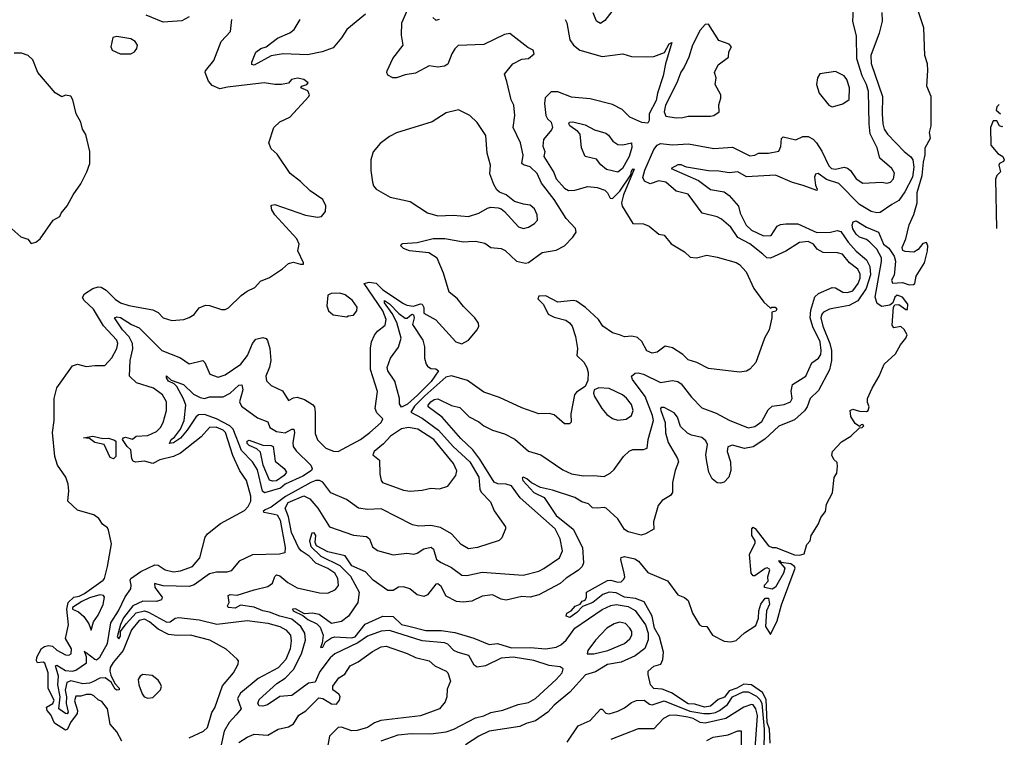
# Model space of a CAD drawing. Extents: x 1245515 to 1420776, y 606314 to 671314.
# Tile 339 of 385: x 1411808 to 1417549, y 610498 to 614683. Entities that reach past the tile are written whole.
import ezdxf

# ---------------------------------------------------------------- set-up
doc = ezdxf.new("R2010")
doc.units = 0

msp = doc.modelspace()

# ---------------------------------------------------------------- linework, layer by layer
at = {"layer": '0CON10XD'}
for points in [[(1414647.7, 614322.3), (1414634, 614365), (1414684.1, 614425.9), (1414735, 614453.3), (1414775, 614457.5), (1414806.7, 614485), (1414802.5, 614505), (1414770, 614520), (1414665, 614602.9), (1414635, 614596.9), (1414515, 614538.8), (1414365, 614532), (1414345, 614514), (1414326.9, 614485), (1414305, 614423.8), (1414285, 614412), (1414245, 614405.7), (1414195, 614414.3), (1414115, 614370.4), (1414055, 614362.5), (1414005, 614344.4), (1413984.4, 614344.4), (1413955, 614358.8), (1413948, 614375), (1413950.8, 614385), (1413983, 614456.9), (1414043.3, 614535), (1414033.8, 614593.8), (1414036.2, 614665), (1414085.4, 614775)], [(1416115.5, 613904.5), (1416175, 613904.5), (1416234.5, 613915.5), (1416246.5, 613943.5), (1416249.6, 613990.4), (1416260.4, 613999.6), (1416333.4, 613983.4), (1416375, 614002.5), (1416405, 614002.3), (1416435, 613986.2), (1416454.6, 613965), (1416485.6, 613915.6), (1416525, 613831.2), (1416541.1, 613815), (1416565, 613812.1), (1416615, 613823.1), (1416635, 613817.5), (1416652.9, 613802.9), (1416685, 613754.3), (1416725, 613730.8), (1416835, 613736.2), (1416865, 613730), (1416885, 613735.8), (1416902.9, 613755), (1416908.8, 613788.8), (1416893.8, 613815), (1416824, 613875), (1416808.1, 613935), (1416766.8, 614016.8), (1416760.2, 614075), (1416757, 614265), (1416746.2, 614305), (1416720.4, 614355), (1416688.3, 614455), (1416688, 614588), (1416666.2, 614675), (1416669.3, 614745)], [(1412403.1, 610475), (1412375, 610531.2), (1412335.8, 610575.8), (1412319.2, 610665), (1412287.6, 610707.6), (1412265, 610716), (1412240.4, 610740.5), (1412225, 610747.1), (1412195, 610748.8), (1412165, 610738.5), (1412135, 610739.2), (1412128, 610712), (1412145.7, 610655.7), (1412143.3, 610636.7), (1412103.2, 610585), (1412085.9, 610545), (1412075, 610540), (1412010.4, 610580.4), (1411988.6, 610628.6), (1411968.2, 610655), (1411964.5, 610675), (1412001.6, 610695), (1412008, 610715), (1411973, 610783), (1411972.9, 610875), (1411955, 610930.6), (1411945, 610935.8), (1411912, 610932), (1411904.8, 610944.8), (1411908.1, 610965), (1411935, 611016.6), (1411951.8, 611028.2), (1411975, 611033), (1411999.4, 611029.4), (1412025, 611007.3), (1412075, 610979.5), (1412095, 610977.8), (1412106.9, 610985), (1412110, 611015), (1412075.6, 611075), (1412092.8, 611155), (1412083.3, 611245), (1412090, 611285), (1412123.7, 611316.3), (1412155, 611320.9), (1412185, 611337.4), (1412294, 611415), (1412302.5, 611425), (1412319.4, 611495), (1412343.6, 611626.4), (1412326.4, 611706.4), (1412319.3, 611719.3), (1412290.7, 611740.7), (1412270, 611775), (1412240, 611795), (1412218.3, 611801.7), (1412145, 611823.3), (1412087.5, 611875), (1412093.9, 611936.1), (1412090, 611975), (1412076.7, 612015), (1412028.6, 612085), (1412011.9, 612135), (1411999.6, 612275), (1412009.2, 612345), (1412008, 612475), (1412023.7, 612536.3), (1412115.9, 612664.1), (1412145, 612673.8), (1412195, 612660), (1412245, 612667.5), (1412305, 612666.7), (1412345, 612712), (1412374, 612765), (1412379.7, 612795), (1412373.9, 612815), (1412297.3, 612897.3), (1412237.5, 612995), (1412183.5, 613045), (1412173.1, 613063.1), (1412185.4, 613085), (1412234.1, 613115.9), (1412265, 613126.2), (1412282.9, 613122.9), (1412312.2, 613105), (1412365, 613052.5), (1412395, 613032.4), (1412445, 613015.9), (1412585, 612991.2), (1412614.2, 612975), (1412645, 612944.3), (1412695, 612929.4), (1412764.4, 612935.6), (1412795, 612945.8), (1412825, 612963.8), (1412855, 613003.3), (1412891.7, 613018.3), (1412915, 613016.7), (1412985, 612992.5), (1413005, 612992.9), (1413025, 613001.9), (1413099.2, 613075), (1413135, 613100.8), (1413178.3, 613121.7), (1413211.1, 613158.9), (1413265, 613179.4), (1413340.3, 613229.7), (1413375, 613261.2), (1413405, 613268.8), (1413445, 613256.7), (1413461.7, 613258.3), (1413463.3, 613265), (1413430, 613335), (1413436.7, 613375), (1413424.5, 613405), (1413295.8, 613545), (1413278, 613575), (1413274, 613595), (1413278.3, 613601.7), (1413295, 613605.8), (1413473.7, 613543.7), (1413545, 613530.8), (1413566.7, 613535), (1413591.2, 613565), (1413592.3, 613597.7), (1413575.6, 613635), (1413501.4, 613685), (1413445, 613740), (1413385, 613786.2), (1413309.3, 613899.3), (1413275, 613930), (1413260, 613965), (1413290, 614055), (1413325, 614087.5), (1413382.5, 614115), (1413493.8, 614235), (1413498, 614245), (1413487.6, 614267.6), (1413446.7, 614285), (1413452.5, 614295), (1413482.5, 614305), (1413490, 614315), (1413465, 614334.3), (1413427.9, 614342.1), (1413393.3, 614335), (1413375, 614312.5), (1413335, 614306), (1413295, 614304.5), (1413234, 614314), (1413019.6, 614290.5), (1412975, 614279.5), (1412929.8, 614299.8), (1412909.1, 614325), (1412888.9, 614375), (1412890.6, 614385), (1412939.5, 614445), (1412982.9, 614555), (1413037.5, 614615), (1413044, 614685)], [(1412795, 614700), (1412753, 614677), (1412645, 614668.2), (1412545, 614709.8)], [(1413824.6, 614715), (1413714.8, 614625.2), (1413685, 614577.8), (1413635, 614518.8), (1413571.2, 614495), (1413485, 614478.8), (1413345, 614483.4), (1413275, 614473.1), (1413175, 614417.1), (1413162.2, 614422.2), (1413161.4, 614435), (1413185, 614494.2), (1413214.1, 614515.9), (1413245, 614525.5), (1413310.6, 614575), (1413383.5, 614606.5), (1413407.5, 614625), (1413444.1, 614685)], [(1414987.5, 614685), (1414997.5, 614665), (1415016.2, 614565), (1415036.4, 614535), (1415074.4, 614505), (1415205, 614468.8), (1415325, 614483.5), (1415375, 614468.1), (1415463.6, 614466.4), (1415505, 614468), (1415568.3, 614491.7), (1415595, 614542.5), (1415610, 614550), (1415573.1, 614425), (1415560, 614355), (1415526.3, 614255), (1415519, 614211), (1415478.5, 614135), (1415477.5, 614095), (1415471.2, 614078.8), (1415435, 614083.1), (1415364.7, 614114.7), (1415320.1, 614160.1), (1415265, 614189.3), (1415135, 614221.5), (1415025, 614230.9), (1414945, 614262.5), (1414907, 614263), (1414872.1, 614227.9), (1414868, 614195), (1414875.4, 614125), (1414885.4, 614105), (1414906, 614085), (1414914.6, 614055), (1414909.1, 614040.9), (1414862.1, 613985), (1414858.9, 613945), (1414865, 613930.8), (1414870.3, 613915), (1414864.7, 613885), (1414922.2, 613792.3), (1414935, 613754.4), (1414985, 613701.1), (1415007.6, 613687.6), (1415045, 613688.4), (1415120.4, 613709.6), (1415175, 613704.7), (1415219.1, 613689.1), (1415235, 613674.4), (1415251.8, 613641.7), (1415265, 613640.4), (1415307.7, 613682.3), (1415370.8, 613779.2), (1415375, 613800), (1415385, 613814), (1415391.7, 613811.7), (1415329, 613661), (1415316.4, 613615), (1415320, 613595), (1415383.8, 613495), (1415445, 613492.5), (1415478.6, 613478.6), (1415535, 613432.5), (1415565, 613427.5), (1415606, 613376), (1415685, 613328.8), (1415718, 613298), (1415755, 613294.2), (1415815, 613310), (1415875, 613298.1), (1415985, 613266.7), (1416005.8, 613255), (1416043.6, 613213.6), (1416089.4, 613115), (1416146.7, 613035), (1416185, 613000), (1416193, 613007), (1416213, 613007), (1416222.5, 612995), (1416217, 612983), (1416193, 612977), (1416193.3, 612945), (1416178.6, 612875), (1416150.6, 612825), (1416099.4, 612685), (1416065, 612645.6), (1416045, 612634.5), (1416005, 612627.8), (1415825, 612649.4), (1415756.2, 612685), (1415705, 612700), (1415675, 612730), (1415615, 612770), (1415570.9, 612779.1), (1415525, 612744.2), (1415495, 612738.1), (1415465, 612752.5), (1415436.3, 612806.3), (1415410, 612830), (1415378, 612838), (1415335, 612833.6), (1415305.2, 612845.2), (1415265, 612857.5), (1415208.5, 612895), (1415182.7, 612935), (1415106.9, 613005), (1415055, 613042.7), (1415035, 613046.1), (1414945, 613036.2), (1414876.4, 613073.6), (1414835, 613070.5), (1414830, 613055), (1414862.1, 613022.1), (1414888.5, 612965), (1414925, 612947.5), (1414991.7, 612931.7), (1415014.6, 612915), (1415028.9, 612895), (1415049.1, 612835), (1415059.4, 612765), (1415057.1, 612725), (1415096.5, 612686.5), (1415115.2, 612655.2), (1415121.8, 612625), (1415120, 612580), (1415105.9, 612544.1), (1415055, 612511.2), (1415042, 612495), (1415020.8, 612385), (1415023, 612337), (1415013.6, 612326.4), (1414985, 612326.7), (1414925, 612378.8), (1414895, 612385.8), (1414835, 612385.6), (1414735, 612420.6), (1414605, 612480.6), (1414515, 612511.1), (1414419.6, 612579.6), (1414325, 612606.9), (1414292.3, 612597.7), (1414170.9, 612489.1), (1414109.6, 612430.4), (1414088.9, 612395), (1414155, 612359.5), (1414249.4, 612289.4), (1414335.5, 612195), (1414433, 612105), (1414485.6, 612015), (1414490.3, 611945), (1414498, 611928), (1414552.4, 611872.4), (1414575, 611818.8), (1414640, 611725), (1414641.2, 611715), (1414619.2, 611660.8), (1414604, 611646), (1414476.7, 611605), (1414425, 611598.2), (1414382.8, 611622.8), (1414325, 611685.5), (1414261.2, 611721.2), (1414205, 611732.7), (1414135, 611730.4), (1414097.4, 611737.4), (1413915, 611831.3), (1413835, 611826.2), (1413783.7, 611833.7), (1413714, 611885), (1413622.9, 611925), (1413576.3, 611986.3), (1413555, 611996.2), (1413535, 611995.9), (1413504.9, 611985.1), (1413356.7, 611903.3), (1413275, 611840.4), (1413238.8, 611825), (1413227.9, 611815), (1413230.6, 611810.6), (1413275, 611803.8)], [(1416835.8, 614725.8), (1416837.1, 614675), (1416818.5, 614605), (1416770.4, 614475), (1416772.6, 614427.4), (1416839.1, 614235), (1416836.2, 614135), (1416840.3, 614075), (1416849.1, 614045), (1416868.7, 614015), (1416965, 613915.3), (1417005, 613884.2), (1417015.4, 613865), (1417022.5, 613822.5), (1417014.6, 613765), (1416970, 613680), (1416935, 613628), (1416892.7, 613605), (1416825, 613559.7), (1416805, 613556.8), (1416772.2, 613565), (1416705.1, 613605.1), (1416585, 613727.6), (1416511.8, 613751.8), (1416464.5, 613785.5), (1416448, 613782), (1416441.5, 613765), (1416447.7, 613717.7), (1416458, 613695), (1416455, 613687.5), (1416377, 613717), (1416313.1, 613733.1), (1416215, 613775.9), (1416045, 613767.5), (1415995, 613795.3), (1415945, 613789.2), (1415885, 613800.6), (1415825, 613801.6), (1415695, 613822.7), (1415665, 613836.3), (1415645, 613837.3), (1415607.5, 613815), (1415765, 613746), (1415835, 613693.2), (1415915, 613678.4), (1415945, 613658.5), (1415999.6, 613595), (1416009.4, 613555), (1416043.6, 613485), (1416075, 613456.2), (1416145, 613421.8), (1416188.8, 613425), (1416225, 613480), (1416245, 613489.2), (1416275, 613492.5), (1416345, 613493), (1416455, 613442.7), (1416535, 613444.4), (1416575, 613453.8), (1416595, 613447.5), (1416638.8, 613385), (1416685, 613332.9), (1416745, 613282.6), (1416764.5, 613244.4), (1416769, 613195), (1416744.3, 613115.7), (1416695.7, 613044.3), (1416645, 613017.1), (1416558.7, 613001.3), (1416529.4, 612995), (1416495, 612977.2), (1416484.8, 612965), (1416480, 612945), (1416490.7, 612895), (1416531.4, 612795), (1416541, 612755), (1416541.2, 612695), (1416528.9, 612641.1), (1416465, 612521.6), (1416416.7, 612475), (1416399.3, 612425), (1416385, 612402.2), (1416325, 612348.8), (1416235, 612313.1), (1416152.7, 612237.3), (1416085, 612193), (1416035, 612183.4), (1415965, 612201.2), (1415937.8, 612192.2), (1415932.2, 612165), (1415951.6, 612105), (1415955.2, 612055), (1415941.9, 612015), (1415915, 611985.8), (1415895, 611979.5), (1415875, 611981.8), (1415845.8, 612005), (1415826.1, 612045), (1415813.7, 612105), (1415809.5, 612145), (1415817.5, 612205), (1415808.1, 612228.1), (1415785, 612246.4), (1415725, 612260.7), (1415702.1, 612272), (1415661.5, 612311.5), (1415643.3, 612365), (1415625, 612390.8), (1415565, 612420.9), (1415548.8, 612421.2), (1415543.9, 612416.1), (1415546.4, 612405), (1415572.4, 612335), (1415574.4, 612274.4), (1415588.2, 612218.2), (1415643.8, 612125), (1415648.9, 612105), (1415630, 612055), (1415614.5, 611985), (1415614.4, 611925.6), (1415601.7, 611908.3), (1415555, 611880), (1415530.3, 611849.7), (1415504, 611755), (1415505, 611712.5), (1415457.5, 611685), (1415432.2, 611677.8), (1415355, 611696.5), (1415335, 611710.6), (1415295, 611772.9), (1415227.8, 611835), (1415215, 611839.1), (1415175, 611833.8), (1415147.2, 611837.2), (1415125, 611859.1), (1415085, 611870.8), (1415045, 611897.2), (1414915, 611940.3), (1414844.7, 611954.7), (1414792.9, 611982.9), (1414765, 612006.2), (1414745, 612015.5), (1414738, 612012), (1414742.5, 611995), (1414805, 611925.4), (1414866.2, 611896.2), (1414935, 611790.9), (1415035, 611712.3), (1415088.6, 611605), (1415095.4, 611515), (1415087.1, 611495), (1415067.1, 611472.8), (1414995, 611426.7), (1414959.6, 611395), (1414835, 611328.5), (1414785, 611315.5), (1414735, 611319.6), (1414645, 611297.7), (1414614.5, 611304.5), (1414565, 611329.8), (1414505, 611321.1), (1414445, 611293.2), (1414393.1, 611286.9), (1414355, 611291.3), (1414295, 611321.4), (1414265, 611376.9), (1414245, 611393.5), (1414235, 611390.6), (1414185, 611330), (1414165, 611320), (1414125, 611329.2), (1414083.6, 611363.6), (1414044.8, 611375.2), (1414016.3, 611373.7), (1413984.6, 611354.6), (1413955, 611354.6), (1413868.5, 611415), (1413825, 611462.5), (1413745, 611498.9), (1413705, 611557.3), (1413605, 611580.7), (1413538.1, 611615), (1413530.8, 611635), (1413535.2, 611675), (1413525, 611690), (1413511.7, 611688.3), (1413497.1, 611645), (1413505, 611610.8), (1413563.3, 611555), (1413675, 611500.8), (1413737.3, 611437.3), (1413786.8, 611345), (1413780.4, 611285), (1413724.5, 611205), (1413685, 611172.9), (1413625, 611161.8), (1413554.2, 611215), (1413515, 611221.5), (1413468.1, 611218.1), (1413415, 611247.9), (1413399.2, 611245), (1413402.5, 611235), (1413458.7, 611208.7), (1413487.8, 611185), (1413539.4, 611159.4), (1413560, 611140), (1413578, 611095), (1413572.3, 611047.7), (1413562, 611022), (1413575, 611024.6), (1413590, 611055), (1413625, 611079.2), (1413645, 611083.5), (1413745, 611079.4), (1413763.3, 611085), (1413822.3, 611157.7), (1413926.1, 611203.9), (1413985, 611202.4), (1414035, 611157.2), (1414077.2, 611147.2), (1414175, 611120.3), (1414265, 611120.4), (1414345, 611110.2), (1414456.2, 611076.2), (1414545, 611039.6), (1414594.8, 611045.2), (1414675, 611020.2), (1414785, 611021.7), (1414876.2, 611013.8), (1414935, 611024.8), (1414963, 611037), (1414994.7, 611065), (1415045, 611135.8), (1415205, 611242.9), (1415255, 611267.7), (1415285, 611272), (1415355, 611261.5), (1415397.2, 611237.2), (1415457.7, 611155), (1415472.2, 611105), (1415473.3, 611066.7), (1415453.7, 611016.3), (1415396.2, 610973.9), (1415315, 610936.5), (1415235, 610922.8), (1415165, 610879.6), (1415106.8, 610863.2), (1415015, 610761.5), (1414925, 610685.4), (1414887.3, 610645), (1414815, 610594.1), (1414761.3, 610578.7), (1414725, 610560.8), (1414545.8, 610535), (1414484.7, 610505.3), (1414406.7, 610455)], [(1414216.7, 614695), (1414235, 614680), (1414255, 614686.7)], [(1416183.3, 610463.3), (1416180.5, 610545), (1416167.2, 610585), (1416159.6, 610719.6), (1416139.5, 610759.5), (1416074.9, 610804.9), (1416030.9, 610809.1), (1415988.6, 610785), (1415945, 610769.2), (1415916.9, 610733.1), (1415881.4, 610718.6), (1415835, 610679.8), (1415800, 610675), (1415745, 610691), (1415705, 610693.8), (1415608.3, 610758.3), (1415555, 610779.4), (1415505, 610782.9), (1415486.7, 610805), (1415472.5, 610865), (1415473.3, 610885), (1415505, 610913.8), (1415545.8, 610924.2), (1415558.8, 610951.2), (1415561.6, 610995), (1415537.6, 611085), (1415509.2, 611135), (1415495.6, 611205.6), (1415448.4, 611288.4), (1415397.9, 611307.9), (1415335, 611314.8), (1415285, 611341.2), (1415245, 611344.8), (1415208, 611331.9), (1415148.9, 611285), (1415088.6, 611261.4), (1415056.7, 611226.7), (1415015, 611197.8), (1414993.8, 611205), (1414998, 611222), (1415022.5, 611235), (1415047.5, 611262.5), (1415076, 611274), (1415087.5, 611292.5), (1415105, 611297.5), (1415112.5, 611315), (1415112.5, 611345), (1415235, 611412.5), (1415255, 611415.6), (1415295, 611402.5), (1415315, 611406), (1415330.3, 611419.7), (1415335.8, 611435), (1415332.9, 611455), (1415312.5, 611535), (1415315, 611547.5), (1415335, 611552.5), (1415395, 611538.6), (1415415.7, 611525), (1415470.4, 611460.4), (1415585, 611411.6), (1415645, 611329.1), (1415685, 611312.8), (1415705.6, 611295.6), (1415731.4, 611221.4), (1415770.8, 611155), (1415785, 611146.2), (1415815, 611143.8), (1415848, 611095), (1415915, 611059.6), (1415955, 611054.3), (1415986.2, 611063.8), (1416035, 611107.1), (1416099.3, 611150.7), (1416116.7, 611193.3), (1416117.5, 611235), (1416130, 611275), (1416155, 611310), (1416175, 611310), (1416180, 611275), (1416162.5, 611235), (1416156.7, 611145), (1416185, 611097.5), (1416225, 611177.5), (1416250, 611270), (1416329.2, 611485), (1416325.4, 611495), (1416305, 611509.7), (1416248.3, 611518.3), (1416246.2, 611525), (1416233.3, 611526.7), (1416269.2, 611485), (1416261.2, 611455), (1416215, 611373.3), (1416195, 611362.5), (1416151.7, 611371.7), (1416150, 611385), (1416171.7, 611408.3), (1416170, 611435), (1416182.5, 611475), (1416179.3, 611479.3), (1416166, 611486), (1416155, 611483.3), (1416095, 611440), (1416085, 611440), (1416073.8, 611455), (1416064, 611565), (1416096.7, 611633.3), (1416096, 611645), (1416076, 611675), (1416077.5, 611715), (1416085, 611724), (1416097, 611717), (1416175, 611614.6), (1416195, 611605.8), (1416217.5, 611605), (1416325, 611562), (1416355, 611559.8), (1416382.4, 611567.6), (1416398.2, 611621.8), (1416416.5, 611645), (1416423.8, 611676.2), (1416465, 611742.9), (1416479.6, 611780.4), (1416505.7, 611815), (1416512.3, 611857.7), (1416547.8, 611925), (1416556.7, 612013.3), (1416571.7, 612038.3), (1416577.3, 612077.3), (1416575, 612100), (1416555, 612117.5), (1416544.3, 612144.3), (1416547.5, 612165), (1416598.9, 612221.1), (1416655, 612254), (1416705, 612303.8), (1416721.2, 612305), (1416729.1, 612315), (1416725, 612322.2), (1416715, 612321.1), (1416705, 612310), (1416679.1, 612329.1), (1416655, 612370), (1416651.2, 612405), (1416665, 612412), (1416705, 612401.1), (1416745, 612398.8), (1416755, 612403.3), (1416761.2, 612425), (1416751.7, 612451.7), (1416752, 612475), (1416778, 612535), (1416819.2, 612605), (1416848, 612675), (1416914.3, 612735), (1416943.4, 612786.6), (1416975.8, 612825), (1416982, 612845), (1416965, 612876.7), (1416945, 612893.3), (1416905, 612886.7), (1416895, 612902.5), (1416902.6, 613007.4), (1416910.6, 613019.4), (1416935, 613023.1), (1416975, 612992.5), (1416985, 612992.5), (1416986.7, 613025), (1416955.6, 613065), (1416925, 613076.2), (1416911.1, 613065), (1416898.9, 613031.1), (1416882, 613018), (1416835, 613010), (1416808.3, 613028.3), (1416795.8, 613065), (1416833.2, 613273.2), (1416832.5, 613295), (1416806.7, 613345), (1416765, 613386.7), (1416745, 613401.5), (1416705, 613414.2), (1416685, 613432), (1416665, 613463.3), (1416661.2, 613485), (1416667.5, 613505), (1416685, 613510), (1416745, 613473.3), (1416815.7, 613445), (1416845.5, 613375), (1416875, 613351.1), (1416906.9, 613305), (1416914.6, 613274.6), (1416909.5, 613210.5), (1416907.2, 613192.8), (1416891.6, 613165), (1416897.6, 613147.6), (1416955, 613150.3), (1416995, 613137.1), (1417020.4, 613139.5), (1417026.7, 613145), (1417035, 613187.5), (1417083.3, 613265), (1417100.8, 613335), (1417103.1, 613365), (1417095, 613384.2), (1417075, 613377.1), (1417046.9, 613343.1), (1417021.7, 613328.3), (1416971.2, 613331.2), (1416958, 613338), (1416953.1, 613355), (1416975.6, 613405), (1416993.6, 613486.4), (1417022.1, 613547.9), (1417041.6, 613615), (1417041.7, 613675), (1417069.3, 613775), (1417077.3, 613852.7), (1417088.4, 613895), (1417087.4, 613935), (1417118.5, 613991.5), (1417113.4, 614025), (1417122, 614065), (1417122.4, 614235), (1417098.1, 614295), (1417103.8, 614386.2), (1417100.9, 614425), (1417085.5, 614475), (1417080, 614635), (1417046.3, 614735)], [(1415259.6, 614730.4), (1415220.7, 614679.3), (1415195, 614660), (1415171.1, 614675), (1415152.6, 614722.6)], [(1415635, 614110.5), (1415675, 614113.3), (1415705, 614121.5), (1415835, 614120.8), (1415856.2, 614125), (1415886.7, 614145), (1415884.1, 614185.9), (1415896.7, 614225), (1415896.7, 614245), (1415863.8, 614305), (1415868, 614345), (1415858.8, 614375), (1415880.4, 614419.5), (1415940, 614465), (1415942.5, 614495), (1415957.5, 614525), (1415945, 614540), (1415885, 614562.5), (1415825, 614657.5), (1415805, 614655.8), (1415775, 614621.1), (1415731, 614535), (1415709.3, 614465), (1415683.1, 614406.9), (1415663, 614377), (1415639.8, 614315), (1415573.8, 614185), (1415565.3, 614145), (1415575, 614120.6), (1415635, 614110.5)], [(1412455, 614483.1), (1412476.7, 614495), (1412490, 614515), (1412493.8, 614535), (1412481.2, 614555), (1412455, 614571.4), (1412375, 614584.3), (1412350, 614580), (1412339.2, 614525), (1412346.2, 614505), (1412394.5, 614484.5), (1412455, 614483.1)], [(1411745, 613480), (1411815, 613417.5), (1411855, 613402.5), (1411875, 613377.5), (1411902.5, 613385), (1411926.2, 613405), (1412002.5, 613515), (1412042.5, 613535), (1412050, 613555), (1412085, 613597.5), (1412118.8, 613661.2), (1412163.6, 613726.4), (1412200, 613795), (1412216.7, 613845), (1412216.4, 613913.6), (1412193.9, 614013.9), (1412173.8, 614045), (1412163.3, 614085), (1412137.5, 614135), (1412117.5, 614215), (1412106.4, 614236.4), (1412075, 614242.5), (1412053.6, 614233.6), (1412015, 614257.5), (1411913.3, 614375), (1411885, 614450), (1411857.5, 614475), (1411817.7, 614487.7), (1411775, 614488.8)], [(1416545, 614175.7), (1416575, 614182.9), (1416607.8, 614192.2), (1416645, 614217.5), (1416646.9, 614285), (1416631.1, 614335), (1416615, 614355.6), (1416565, 614381.9), (1416473.3, 614366.7), (1416460, 614345), (1416453.8, 614305), (1416470, 614255), (1416526, 614185), (1416545, 614175.7)], [(1412795, 610494.8), (1412879.4, 610535), (1412903.5, 610555), (1412927.5, 610642.5), (1412945, 610670), (1412990.8, 610799.2), (1413053.8, 610875), (1413081.2, 610925), (1413083.6, 610943.6), (1413076.7, 610955), (1413011.7, 611011.7), (1412916.2, 611065), (1412804.3, 611094.3), (1412725, 611091.6), (1412675, 611098.7), (1412615, 611128.3), (1412565, 611171.3), (1412535, 611187.5), (1412505, 611178.6), (1412460.2, 611125), (1412411.3, 611005), (1412352.3, 610935), (1412336.1, 610905), (1412333.4, 610885), (1412340, 610860), (1412362.1, 610812.1), (1412388, 610785), (1412387.9, 610775), (1412375, 610772.8), (1412365, 610778.8), (1412340.4, 610820.4), (1412305.9, 610845.9), (1412275, 610843.9), (1412235, 610821.5), (1412215, 610813.3), (1412175, 610810.6), (1412105, 610828.4), (1412082.6, 610817.5), (1412073.5, 610773.5), (1412080.3, 610735), (1412078.6, 610695), (1412090.2, 610645), (1412085, 610635.4), (1412075, 610637), (1412035.2, 610665), (1412043.6, 610735), (1412030.1, 610805), (1412033, 610855), (1412015.5, 610914.4), (1412025, 610918.7), (1412075, 610887.8), (1412115, 610884.4), (1412135, 610890.5), (1412196.7, 610933.3), (1412197.1, 610967.1), (1412185, 611000), (1412190.4, 610990.5), (1412195, 610992.5), (1412245, 610954.5), (1412255, 610951), (1412275, 610965.2), (1412319.4, 611045), (1412340, 611165), (1412383.2, 611235), (1412421.9, 611318.1), (1412454.8, 611365.2), (1412458.6, 611385), (1412452.2, 611415), (1412456.7, 611425), (1412514.6, 611465.4), (1412595, 611504.4), (1412615, 611502.5), (1412655.7, 611475), (1412705, 611462.7), (1412745, 611468.3), (1412814.6, 611495), (1412858.9, 611545), (1412890, 611665), (1412902.9, 611685), (1412978.1, 611745), (1413118.5, 611821.5), (1413140.7, 611845), (1413155.2, 611875), (1413155, 611903.8), (1413130, 611995), (1413092.2, 612052.2), (1413050.8, 612140.8), (1413007.7, 612275), (1412995, 612290), (1412952.9, 612307.1), (1412915, 612305.4), (1412865, 612250.9), (1412745, 612154.7), (1412704.2, 612135.8), (1412625, 612117), (1412585, 612095.3), (1412535, 612108.7), (1412483, 612103), (1412469.4, 612109.4), (1412462.2, 612122.2), (1412455, 612174), (1412433.8, 612193.8), (1412408, 612235), (1412413.8, 612245), (1412425, 612248.1), (1412465, 612237.5), (1412487.5, 612255), (1412555, 612259.1), (1412605, 612282.5), (1412628.8, 612305), (1412645, 612334.3), (1412664.6, 612405), (1412663.8, 612455), (1412640.5, 612495), (1412587.1, 612535), (1412488.1, 612565), (1412448.5, 612605), (1412452.7, 612695), (1412466.7, 612763.3), (1412465.2, 612795), (1412445.5, 612834.5), (1412406.5, 612875), (1412361.2, 612945), (1412375, 612950.6), (1412395, 612946.9), (1412460, 612905), (1412505, 612886.5), (1412636.4, 612755), (1412745, 612711.2), (1412795, 612676.9), (1412875.3, 612695.3), (1412887.7, 612685), (1412916.9, 612616.9), (1412965, 612598), (1413005, 612611.8), (1413097.8, 612675), (1413135.3, 612725), (1413165, 612795.8), (1413185, 612820.6), (1413225, 612829.2), (1413244.2, 612824.2), (1413253, 612813), (1413265.7, 612765), (1413272.1, 612695), (1413264, 612656), (1413243.3, 612605), (1413246.2, 612576.2), (1413275, 612549.2), (1413339.6, 612519.5), (1413375, 612462.5), (1413405, 612478.8), (1413425, 612482), (1413469.1, 612469.1), (1413515, 612438.8), (1413525.8, 612425), (1413531.4, 612395), (1413529.8, 612269.8), (1413545, 612232.9), (1413593.1, 612185), (1413636.6, 612166.6), (1413665, 612165.3), (1413794.8, 612235), (1413850.3, 612275), (1413915.2, 612335), (1413925, 612356.2), (1413890.2, 612390.2), (1413880.6, 612415), (1413894.5, 612515.6), (1413853.2, 612643.2), (1413853.2, 612766.7), (1413858.6, 612805), (1413876.9, 612843.1), (1413895, 612866.2), (1413938.1, 612901.9), (1413944.4, 612935), (1413925.4, 612985), (1413815.6, 613145), (1413845, 613152.6), (1413887.3, 613147.3), (1413925, 613108.1), (1414045, 613028.6), (1414065, 613018.9), (1414105, 613012.3), (1414145, 613026.4), (1414155, 613023.9), (1414164.3, 613005), (1414165, 612972.5), (1414235, 612932), (1414350, 612805), (1414385, 612792.4), (1414425, 612814.1), (1414474.7, 612875), (1414484.5, 612895), (1414483.2, 612913.2), (1414462.5, 612945), (1414395, 613010.6), (1414358, 613058), (1414311.9, 613095), (1414278.6, 613205), (1414242.1, 613292.1), (1414192.9, 613322.9), (1414080, 613335), (1414045, 613349.2), (1414030, 613365), (1414033.3, 613375), (1414042.1, 613377.9), (1414125, 613383.6), (1414217.8, 613407.8), (1414287, 613406.9), (1414395, 613387.3), (1414425, 613390.4), (1414465, 613391.8), (1414520.9, 613380.9), (1414555, 613355.5), (1414615, 613349.6), (1414637.8, 613337.8), (1414705, 613275.6), (1414756.8, 613263.2), (1414775, 613268.1), (1414855, 613325.6), (1414935, 613338.8), (1414985, 613364.8), (1415032.9, 613415), (1415051.8, 613445), (1415049.2, 613465), (1414994.7, 613524.7), (1414923.8, 613635), (1414850.3, 613730.3), (1414825, 613785.5), (1414783.6, 613825), (1414745, 613836.1), (1414736.1, 613845), (1414742.7, 613892.7), (1414727.3, 613965), (1414684.6, 614055), (1414695.5, 614125), (1414689.2, 614185), (1414674, 614215), (1414647.7, 614322.3)], [(1417519.1, 614188.4), (1417505.6, 614175), (1417501.4, 614155), (1417526.5, 614134.5)], [(1414745, 613465.5), (1414775, 613472.5), (1414809.5, 613495), (1414826.2, 613515), (1414825.3, 613545), (1414810.1, 613580.1), (1414785, 613601.2), (1414745, 613606.5), (1414693.2, 613623.2), (1414645, 613662), (1414605, 613678), (1414590.5, 613690.5), (1414571.9, 613721.9), (1414549.2, 613785), (1414552.2, 613835), (1414534.4, 613905), (1414525, 614008), (1414475, 614084), (1414433.3, 614125), (1414366.6, 614156.6), (1414295, 614139.2), (1414213, 614087), (1414005, 614023.3), (1413965, 614002.2), (1413909.4, 613960.6), (1413867.9, 613912.1), (1413854.4, 613865), (1413854.6, 613804.6), (1413864.6, 613735), (1413870.5, 613715), (1413886.7, 613695), (1413968.6, 613648.5), (1414085, 613623.8), (1414185, 613557.1), (1414245, 613538.6), (1414335, 613543.3), (1414425, 613535.4), (1414485.3, 613554.7), (1414535, 613584.3), (1414555, 613589.4), (1414596.8, 613586.8), (1414615, 613580.8), (1414634, 613565), (1414716, 613475), (1414745, 613465.5)], [(1415295, 613794.2), (1415230.4, 613810.3), (1415196.1, 613836.1), (1415170.6, 613870.6), (1415105, 613885.7), (1415084, 613935), (1415075.8, 614015), (1415062, 614032), (1415015.5, 614065), (1415010, 614075), (1415013.8, 614086.2), (1415032.2, 614087.8), (1415105, 614070), (1415160.4, 614040.4), (1415225, 614020.5), (1415240.2, 614010.2), (1415265.5, 613975), (1415295.8, 613955.8), (1415325, 613952.5), (1415375.7, 613965.7), (1415377.5, 613937.5), (1415361, 613885), (1415321.9, 613815), (1415295, 613794.2)], [(1417538, 614060.9), (1417535, 614058.8), (1417521.2, 614065), (1417505, 614093.3), (1417485, 614093.8), (1417469.5, 614055), (1417470.8, 613950.8), (1417512, 613902), (1417540, 613885), (1417549.2, 613865), (1417545, 613856.7), (1417521.2, 613845), (1417518, 613835), (1417526.2, 613795), (1417505, 613774.2), (1417496.9, 613753.1), (1417503.8, 613466.1)], [(1413915, 610477.6), (1414015, 610513.8), (1414089.9, 610519.9), (1414205, 610519.2), (1414295, 610531), (1414338.5, 610545), (1414465, 610612.5), (1414515, 610623.9), (1414555, 610643.4), (1414625, 610657.5), (1414715, 610689.2), (1414775, 610702.2), (1414815, 610725.5), (1414935.4, 610835), (1414970, 610875), (1414977.1, 610897.1), (1414960.2, 610910.2), (1414895, 610917.7), (1414806, 610946), (1414685, 610965.6), (1414615, 610960.5), (1414523.9, 610916.1), (1414475, 610908.4), (1414458.3, 610918.3), (1414427.5, 610975), (1414363.8, 610993.8), (1414339.6, 611005), (1414305, 611040.8), (1414285, 611048.6), (1414155, 611061.9), (1413965, 611122.1), (1413915, 611117.2), (1413835, 611087.4), (1413780.1, 611049.9), (1413645, 610984.7), (1413619, 610961), (1413558.2, 610881.8), (1413529.7, 610820.3), (1413491.8, 610815), (1413395, 610742.9), (1413325, 610736), (1413252.8, 610687.2), (1413225, 610679.7), (1413205, 610682.7), (1413195.4, 610695), (1413205, 610718.9), (1413307.2, 610812.8), (1413355, 610843.7), (1413405, 610894.7), (1413450.8, 610985), (1413473.5, 611065), (1413469.8, 611105), (1413446.5, 611145), (1413395, 611186.8), (1413325, 611204.5), (1413265, 611228.1), (1413225, 611235.1), (1413175, 611257.8), (1413095, 611269.2), (1413065, 611251.8), (1413022.5, 611255), (1413020, 611265), (1413029.2, 611285), (1413023.1, 611325), (1413035, 611331.1), (1413075, 611327.7), (1413175, 611359.3), (1413255, 611376.9), (1413282.4, 611397.6), (1413294.7, 611435.3), (1413305, 611445.4), (1413325, 611440.8), (1413370.9, 611400.9), (1413425, 611370.3), (1413555, 611341.5), (1413605, 611338.9), (1413649.8, 611360.2), (1413666.1, 611383.9), (1413662.2, 611425), (1413645.1, 611455.1), (1413605, 611482), (1413535, 611513.6), (1413494.8, 611554.8), (1413449.2, 611585), (1413434.1, 611605), (1413393.3, 611693.3), (1413374.2, 611784.2), (1413355.2, 611835), (1413373.2, 611866.8), (1413465, 611906.9), (1413499.2, 611889.2), (1413545.5, 611835.5), (1413614.3, 611725), (1413755, 611677.3), (1413829.4, 611669.4), (1413846.5, 611655), (1413865, 611608.6), (1413895, 611588.2), (1413985, 611562.5), (1414065, 611572.9), (1414106.9, 611566.9), (1414125, 611571.5), (1414165, 611597.3), (1414207, 611607), (1414220.5, 611595), (1414237.5, 611535), (1414265, 611518.7), (1414325, 611489.5), (1414385, 611443.3), (1414415, 611442.7), (1414505, 611460.8), (1414743.9, 611443.9), (1414835, 611466.9), (1414865, 611482.3), (1414955, 611545.6), (1414973.8, 611585), (1414959.2, 611655), (1414930.4, 611715), (1414726.6, 611895), (1414675, 611964.2), (1414645, 611974), (1414596.3, 611976.3), (1414575, 611986.6), (1414491, 612121), (1414450.4, 612175), (1414380.2, 612240.2), (1414270.4, 612365), (1414189.7, 612425), (1414190, 612435), (1414205.2, 612455), (1414225, 612468.3), (1414245, 612471.9), (1414325, 612432.9), (1414375, 612421.4), (1414427.8, 612367.8), (1414485, 612338.8), (1414515, 612315.6), (1414565, 612290), (1414635, 612268.8), (1414695, 612237.1), (1414775, 612166.5), (1414845.9, 612145.9), (1414975, 612058.5), (1415025.4, 612035.4), (1415095, 612023.6), (1415154.2, 612025.8), (1415215, 612019.4), (1415251.7, 612038.3), (1415275, 612059.2), (1415328, 612135), (1415362.6, 612167.4), (1415383.6, 612176.4), (1415405, 612176.7), (1415445, 612175.8), (1415466.2, 612185), (1415473.1, 612235), (1415503.8, 612346.2), (1415498.2, 612375), (1415455.1, 612485.1), (1415381.9, 612585), (1415376.2, 612605), (1415397.3, 612622.7), (1415415, 612624.4), (1415445, 612615.4), (1415545, 612567.1), (1415615, 612578.6), (1415645, 612574.2), (1415665, 612560.4), (1415725, 612482.1), (1415785, 612420.6), (1415869.1, 612389.1), (1415945, 612347.1), (1416055, 612302.9), (1416095, 612310.4), (1416135, 612339.6), (1416172.7, 612407.3), (1416195, 612429.6), (1416265, 612440), (1416303.1, 612455), (1416312.3, 612475), (1416306.3, 612516.3), (1416315, 612555.7), (1416391.1, 612605), (1416427.5, 612682.5), (1416465, 612709.4), (1416478.6, 612731.4), (1416481.8, 612755), (1416474.5, 612805), (1416432.3, 612892.3), (1416417.1, 612945), (1416421.2, 612988.8), (1416445, 613067.1), (1416465, 613086.4), (1416545, 613120.6), (1416565, 613118.6), (1416607.5, 613095), (1416635, 613092.9), (1416665, 613101.4), (1416697.7, 613145), (1416708.5, 613175), (1416709.6, 613199.6), (1416695, 613228.8), (1416646.4, 613265), (1416605, 613316.5), (1416575.8, 613324.2), (1416493.3, 613325), (1416458, 613345), (1416436, 613375), (1416405, 613388.9), (1416355, 613384.6), (1416276, 613334), (1416185, 613291.6), (1416165, 613294.7), (1416141.6, 613315), (1416065, 613376.3), (1415995, 613412.6), (1415955, 613472.4), (1415899.7, 613519.7), (1415875, 613532.6), (1415786.9, 613555), (1415705.4, 613665.3), (1415635, 613682.5), (1415575, 613735.3), (1415535, 613744.1), (1415485, 613726.6), (1415451.9, 613741.9), (1415442.3, 613762.3), (1415452.8, 613805), (1415505, 613925.4), (1415525, 613950.9), (1415545, 613960.9), (1415615, 613952.9), (1415708.5, 613958.5), (1415855, 613932.3), (1415965, 613939.3), (1416065, 613890), (1416095, 613893.6), (1416115.5, 613904.5)], [(1413715, 612950), (1413723, 612957), (1413755, 612960), (1413773.3, 612985), (1413775, 613007.5), (1413748.8, 613045), (1413705, 613078), (1413675, 613089.2), (1413624.1, 613085.9), (1413605, 613077.5), (1413598.8, 613015), (1413607.5, 612985), (1413635, 612962.5), (1413715, 612950)], [(1414035, 612423.8), (1414023.3, 612443.3), (1414022.5, 612475), (1413995, 612574.5), (1413955.2, 612635), (1413951.4, 612655), (1413970.7, 612709.3), (1414015.9, 612774.1), (1414032.9, 612825), (1414007, 612917), (1413979.3, 612969.3), (1413935, 613031.6), (1413934.8, 613045.2), (1413965, 613025.4), (1414019.1, 612969.1), (1414055, 612943), (1414066.6, 612943.4), (1414094.5, 612965.5), (1414105, 612961.8), (1414107.5, 612945), (1414097.7, 612905), (1414159.3, 612815), (1414168.2, 612775), (1414168.9, 612708.9), (1414178.1, 612675), (1414185, 612662.5), (1414205, 612648.6), (1414235, 612646.5), (1414249.5, 612635), (1414206.1, 612573.9), (1414127.3, 612492.7), (1414069.2, 612440.8), (1414035, 612423.8)], [(1413235, 611924.4), (1413224, 611934), (1413195, 612057.9), (1413165, 612104.8), (1413101.6, 612171.6), (1413053.1, 612295), (1413033.9, 612313.9), (1412955, 612355.5), (1412885, 612380.8), (1412851.2, 612378.8), (1412835.1, 612364.9), (1412785, 612289.2), (1412745, 612242.9), (1412705.4, 612215), (1412681.2, 612211.2), (1412691.2, 612235), (1412710.6, 612249.4), (1412745.5, 612294.5), (1412767.4, 612345), (1412775.6, 612435), (1412763, 612473), (1412723.3, 612543.3), (1412709.2, 612559.2), (1412675, 612576), (1412663.5, 612595), (1412663.9, 612606.1), (1412690.5, 612580.5), (1412762.7, 612555), (1412820.3, 612500.3), (1412860.3, 612480.3), (1412885, 612474.8), (1412915, 612482.9), (1412995, 612483.4), (1413035, 612505.3), (1413085, 612551.3), (1413102.9, 612552.9), (1413109.3, 612525), (1413089.3, 612455), (1413100.2, 612430.2), (1413195, 612361.8), (1413255, 612338.2), (1413266.9, 612305), (1413305, 612281.4), (1413355, 612273.5), (1413395, 612295.3), (1413405.5, 612295), (1413410.8, 612275), (1413400.3, 612215), (1413403.2, 612195), (1413419.9, 612169.9), (1413505, 612085.5), (1413512.8, 612065), (1413510, 612055), (1413458.7, 612021.3), (1413355, 611973.7), (1413327.9, 611952.1), (1413235, 611924.4)], [(1415295, 612347.2), (1415345, 612353.9), (1415375, 612374.4), (1415384.7, 612405), (1415375, 612440), (1415346.9, 612476.9), (1415323.3, 612495), (1415245, 612532.9), (1415184.5, 612535.5), (1415156.7, 612525), (1415153.9, 612506.1), (1415160, 612485), (1415202.3, 612415), (1415231.5, 612381.5), (1415265, 612357.8), (1415295, 612347.2)], [(1414085, 611934.5), (1414155, 611938.9), (1414205, 611951.4), (1414255, 611948), (1414305, 611963.8), (1414351.4, 612025), (1414356.8, 612053.2), (1414337.3, 612095), (1414223.3, 612235), (1414128.9, 612295), (1414075, 612305.3), (1414035, 612298.1), (1413970.6, 612255), (1413929.4, 612210.6), (1413873.9, 612165), (1413866.2, 612146.2), (1413905.7, 612115), (1413908.6, 612035), (1413915.8, 611995.8), (1413923.3, 611985), (1414045, 611939.1), (1414085, 611934.5)], [(1412355, 612122.5), (1412335, 612130), (1412300, 612205), (1412245, 612217.5), (1412215, 612240), (1412180, 612245), (1412235, 612253.8), (1412291.7, 612241.7), (1412325, 612242), (1412360.7, 612230.7), (1412367.5, 612225), (1412367.5, 612135), (1412355, 612122.5)], [(1413281.4, 611991.4), (1413265, 611997.8), (1413227, 612085), (1413211.5, 612161.5), (1413191.3, 612181.3), (1413145, 612199.6), (1413135, 612212.5), (1413135, 612226.2), (1413145, 612230.5), (1413225, 612202.7), (1413275, 612200.5), (1413286.2, 612195), (1413297.8, 612107.8), (1413350, 612065), (1413363.9, 612045), (1413350, 612025), (1413305, 611993.8), (1413281.4, 611991.4)], [(1413275, 611803.8), (1413308.8, 611795), (1413327, 611765), (1413355.4, 611604.6), (1413353.8, 611575), (1413322.9, 611567.1), (1413165, 611562.9), (1413087.5, 611525), (1413040.6, 611469.4), (1413015, 611461.5), (1412955, 611460.6), (1412915, 611451.8), (1412825, 611388), (1412795, 611377.1), (1412645, 611382), (1412594.4, 611395.6), (1412595, 611372), (1412638.9, 611315), (1412635, 611300), (1412605, 611290.7), (1412525, 611291.7), (1412468.2, 611265), (1412412.8, 611195), (1412395, 611156.2), (1412376.2, 611085), (1412385, 611072.2), (1412395, 611088.8), (1412395.7, 611115), (1412429.3, 611160.7), (1412486, 611224), (1412535, 611235.6), (1412558.5, 611228.5), (1412665, 611170.7), (1412685, 611172.4), (1412715, 611193.8), (1412735, 611198), (1412853.4, 611183.4), (1412958.2, 611158.3), (1413135, 611179.4), (1413255, 611163.3), (1413325, 611143.7), (1413360.4, 611125), (1413385.9, 611095), (1413391.4, 611061.4), (1413384, 611015), (1413358.7, 610951.4), (1413315, 610903), (1413198.3, 610841.7), (1413095.3, 610755), (1413077, 610725), (1413099.1, 610665), (1413070.4, 610629.5), (1413028.9, 610585), (1413000.7, 610535), (1412981.9, 610455)], [(1412225, 611123.3), (1412238.3, 611171.7), (1412265, 611211.2), (1412295, 611273.3), (1412302.5, 611315), (1412296.2, 611326.2), (1412275, 611329.3), (1412215, 611311.2), (1412169.5, 611290.5), (1412116, 611255), (1412116, 611245), (1412149.7, 611229.7), (1412182.2, 611202.2), (1412210.9, 611160.9), (1412225, 611123.3)], [(1415155, 610984.4), (1415238, 611005), (1415335, 611045.4), (1415365, 611073.3), (1415376.4, 611095), (1415376.4, 611115), (1415365.5, 611135), (1415341.2, 611161.2), (1415305, 611169.1), (1415275, 611160.3), (1415231.8, 611135), (1415165.7, 611065), (1415121.2, 611005), (1415117.5, 610985), (1415155, 610984.4)], [(1413085, 610467.2), (1413135, 610498.9), (1413175, 610515.9), (1413255, 610510.6), (1413315, 610546.4), (1413375, 610558.8), (1413405, 610576.2), (1413435, 610627.9), (1413477.1, 610652.9), (1413551.7, 610728.3), (1413574.5, 610725), (1413625, 610694.2), (1413655, 610692.1), (1413671.7, 610715), (1413675.5, 610735.5), (1413669.1, 610749.1), (1413633.2, 610775), (1413632.7, 610797.3), (1413667.8, 610845), (1413702.7, 610867.3), (1413734.5, 610915), (1413781.1, 610939), (1413865, 610998.2), (1413915, 611026.1), (1413945, 611029.6), (1414067.9, 610987.9), (1414115, 610964), (1414195, 610944.5), (1414228.6, 610915), (1414294, 610885), (1414304.3, 610875), (1414318.9, 610825), (1414300.9, 610779.1), (1414298.6, 610735), (1414288.6, 610705), (1414255, 610664.5), (1414145, 610624), (1413912.9, 610597.1), (1413877.2, 610582.8), (1413835, 610555.4), (1413775, 610538.1), (1413745, 610536.9), (1413685, 610558.1), (1413664.8, 610555.2), (1413613.9, 610505), (1413595, 610397.5)], [(1412555, 610725.8), (1412585, 610731.2), (1412628.8, 610775), (1412633.8, 610795), (1412629.6, 610809.5), (1412615, 610832.5), (1412579.6, 610859.5), (1412525, 610863.8), (1412510, 610855), (1412498.8, 610835), (1412502, 610805), (1412522.1, 610752.1), (1412533.8, 610735), (1412555, 610725.8)], [(1414999.2, 610470.8), (1415063.4, 610565), (1415135, 610597), (1415195, 610663.1), (1415205, 610662.5), (1415225, 610639.4), (1415245, 610635.4), (1415295, 610650), (1415335, 610670.7), (1415375, 610701.1), (1415405, 610713.3), (1415448.8, 610715), (1415480.8, 610690.8), (1415495, 610686.9), (1415565, 610712), (1415715, 610651.8), (1415796.5, 610636.5), (1415833.6, 610636.5), (1415865, 610642.4), (1415888.4, 610655), (1415935, 610690.4), (1415965, 610734.2), (1416026.9, 610763.1), (1416055, 610764.4), (1416105, 610737.6), (1416125, 610717), (1416134.9, 610695), (1416148.1, 610545), (1416147, 610415)], [(1416095.1, 610405), (1416109.1, 610625), (1416101.1, 610665), (1416085, 610687.7), (1416075, 610690), (1416030, 610675), (1415925, 610607.8), (1415805, 610581.6), (1415775, 610584.2), (1415735, 610607.2), (1415702.9, 610615), (1415632.6, 610627.4), (1415595, 610625.2), (1415562.3, 610607.7), (1415505, 610547.1), (1415415, 610547.3), (1415255, 610485.4)], [(1415815, 610480), (1415851.6, 610498.4), (1415938.1, 610511.9), (1415996.2, 610536.2), (1416015, 610536.7), (1416012.1, 610365)]]:
    msp.add_lwpolyline(points, dxfattribs=at)

doc.saveas('drawing.dxf')
